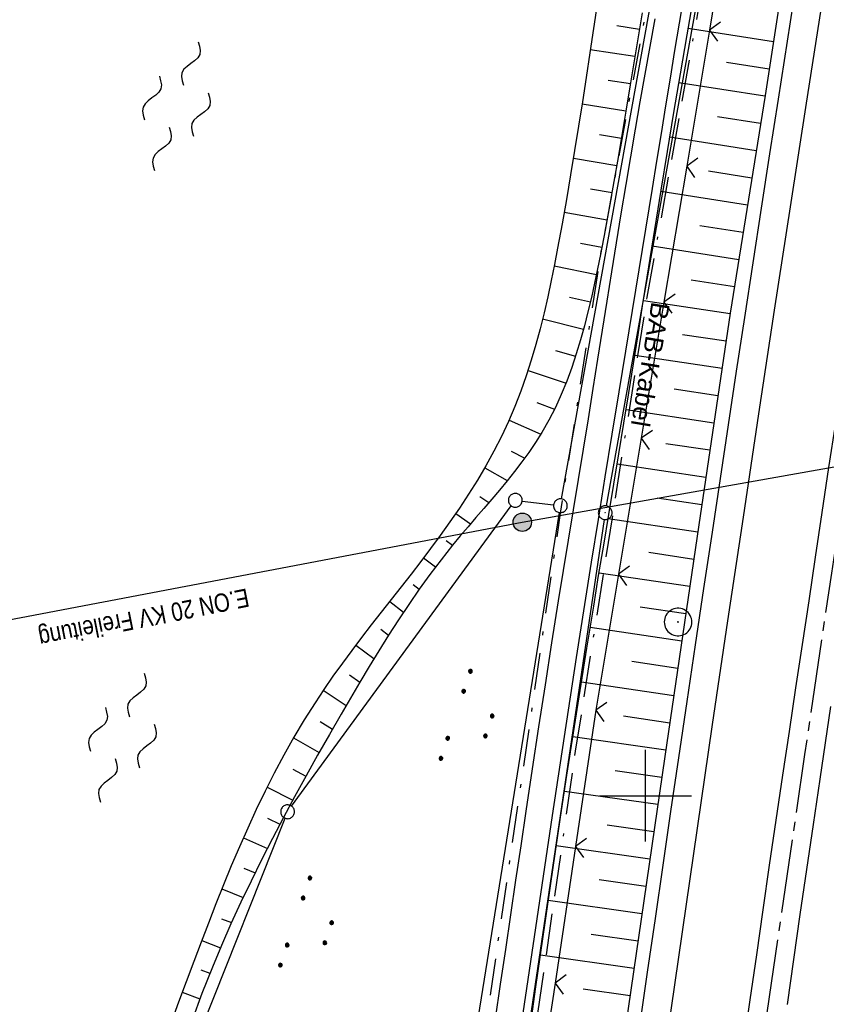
# Model space of a CAD drawing. Extents: x 510526 to 513920, y 467229 to 478797.
# Tile 291 of 467: x 511932 to 512020, y 474777 to 474884. Entities that reach past the tile are written whole.
import ezdxf
from ezdxf.enums import TextEntityAlignment as Align

# ---------------------------------------------------------------- set-up
doc = ezdxf.new("R2010")
doc.units = 0
doc.header["$LTSCALE"] = 10
doc.header["$MEASUREMENT"] = 0
for name, pattern in [('ACAD_ISO16W100', [73, 15, -6.5, 15, -6.5, 15, -7, 1, -7]), ('ACHSE', [5.5, 4, -0.5, 0.5, -0.5]), ('LT00', [0]), ('LT08', [0.42, 0.2, -0.1, 0.02, -0.1])]:
    doc.linetypes.add(name, pattern=pattern)
doc.layers.get('0').update_dxf_attribs({"linetype": 'LT00'})
for name, color, linetype in [('--WASSER_NUTZUNG', 180, 'Continuous'), ('-AX-020', 250, 'ACHSE'), ('BAB-KABEL', 220, 'ACAD_ISO16W100'), ('BAB-KABEL_TEXT', 221, 'Continuous'), ('DFK_AB_L', 21, 'LT00'), ('DFK_AB_P', 7, 'LT00'), ('DFK_GZPKT', 250, 'LT00'), ('DFK_KATASTER', 250, 'LT00'), ('DFK_NUTZUNG', 250, 'LT00'), ('STROM_FREILTG', 80, 'STROMFREILEITUNG'), ('STROM_TEXT', 80, 'Continuous'), ('STROM_UNTER', 80, 'LT08'), ('V90_AFBR_BAB', 250, 'LT00'), ('V90_BOESCH', 250, 'LT00'), ('V90_BOSCHUNG', 250, 'LT00'), ('V90_LD_MARK', 250, 'LT00'), ('V90_PKT_AU', 211, 'LT00'), ('V90_RASTER', 250, 'LT00'), ('V90_ZAUN', 40, 'LT00')]:
    doc.layers.add(name, color=color, linetype=linetype)
doc.styles.add('Beschrift', font='ARIAL.TTF')
doc.styles.add('Strom', font='txt.shx')
doc.styles.add('Versorgungsltg', font='ARIAL.TTF', dxfattribs={"width": 0.8, "height": 2})
doc.linetypes.add('STROMFREILEITUNG', pattern='A,12.7,-5.5,["xx",Strom,S=2.5,R=0,X=-2.6,Y=-0.85],-4.35', length=22.55)

# ---------------------------------------------------------------- blocks, each defined once
blk = doc.blocks.new('SYMB7010')
at = {"color": 0, "linetype": 'ByBlock'}
for points in [[(-0.031408, 0.499213), (-0.093728, 0.49134), (-0.15457, 0.475719), (-0.212975, 0.452595), (-0.268021, 0.422333), (-0.31884, 0.385411), (-0.36463, 0.342411), (-0.40467, 0.29401), (-0.438329, 0.240973), (-0.465074, 0.184136), (-0.484486, 0.124395), (-0.496256, 0.062692), (-0.5002, 0)], [(-0.5002, 0), (-0.496256, -0.062692), (-0.484486, -0.124395), (-0.465075, -0.184136), (-0.438329, -0.240973), (-0.404671, -0.29401), (-0.36463, -0.342411), (-0.31884, -0.385411), (-0.268021, -0.422333), (-0.212975, -0.452595), (-0.154571, -0.475719), (-0.093728, -0.49134), (-0.031408, -0.499213), (0.031408, -0.499213)], [(0.5002, 0), (0.496256, 0.062692), (0.484485, 0.124395), (0.465074, 0.184136), (0.438329, 0.240973), (0.40467, 0.29401), (0.36463, 0.342411), (0.31884, 0.385411), (0.268021, 0.422333), (0.212975, 0.452595), (0.15457, 0.475719), (0.093728, 0.49134), (0.031408, 0.499213), (-0.031408, 0.499213)], [(0.031408, -0.499213), (0.093728, -0.491341), (0.15457, -0.475719), (0.212975, -0.452595), (0.268021, -0.422333), (0.31884, -0.385411), (0.36463, -0.342411), (0.404671, -0.294011), (0.438329, -0.240974), (0.465075, -0.184136), (0.484486, -0.124395), (0.496256, -0.062692), (0.500201, 0)]]:
    blk.add_lwpolyline(points, dxfattribs=at)
blk = doc.blocks.new('SYMB0003')
at = {"color": 0, "linetype": 'ByBlock'}
for p, q in [((-0.015712, 0), (0.010166, 0.012015)), ((0, -0.021257), (-0.015712, 0)), ((0.010166, 0.012015), (0, -0.021257))]:
    blk.add_line(p, q, dxfattribs=at)
for points in [[(-0.031395, 0.499013), (-0.093691, 0.491144), (-0.154509, 0.475528), (-0.21289, 0.452414), (-0.267913, 0.422164), (-0.318712, 0.385257), (-0.364484, 0.342274), (-0.404509, 0.293893), (-0.438154, 0.240877), (-0.464888, 0.184062), (-0.484292, 0.124345), (-0.496058, 0.062667), (-0.5, 0)], [(0.5, 0), (0.496057, 0.062667), (0.484292, 0.124345), (0.464888, 0.184062), (0.438153, 0.240877), (0.404509, 0.293893), (0.364484, 0.342274), (0.318712, 0.385257), (0.267913, 0.422164), (0.21289, 0.452414), (0.154509, 0.475528), (0.093691, 0.491144), (0.031395, 0.499013), (-0.031395, 0.499013)], [(-0.5, 0), (-0.496058, -0.062667), (-0.484292, -0.124345), (-0.464888, -0.184062), (-0.438154, -0.240877), (-0.404509, -0.293893), (-0.364485, -0.342274), (-0.318712, -0.385257), (-0.267914, -0.422164), (-0.21289, -0.452414), (-0.154509, -0.475529), (-0.093691, -0.491144), (-0.031395, -0.499014), (0.031395, -0.499014)], [(0.031395, -0.499014), (0.093691, -0.491144), (0.154509, -0.475529), (0.21289, -0.452414), (0.267914, -0.422164), (0.318712, -0.385257), (0.364485, -0.342274), (0.404509, -0.293893), (0.438154, -0.240877), (0.464889, -0.184062), (0.484292, -0.124345), (0.496058, -0.062667), (0.5, 0)]]:
    blk.add_lwpolyline(points, dxfattribs=at)
blk = doc.blocks.new('SYMB7250')
at = {"color": 0, "linetype": 'ByBlock'}
for points in [[(-0.25, 0.28), (-0.208333, 0.308889), (-0.166667, 0.331111), (-0.125, 0.34), (-0.083333, 0.331111), (-0.041667, 0.308889), (0, 0.28)], [(0, 0.28), (0.041667, 0.251111), (0.083333, 0.228889), (0.125, 0.22), (0.166667, 0.228889), (0.208333, 0.251111), (0.25, 0.28)], [(-0.74, 0), (-0.698333, 0.028889), (-0.656667, 0.051111), (-0.615, 0.06), (-0.573333, 0.051111), (-0.531667, 0.028889), (-0.49, 0)], [(-0.49, 0), (-0.448333, -0.028889), (-0.406667, -0.051111), (-0.365, -0.06), (-0.323333, -0.051111), (-0.281667, -0.028889), (-0.24, 0)], [(0.24, 0), (0.281667, 0.028889), (0.323333, 0.051111), (0.365, 0.06), (0.406667, 0.051111), (0.448333, 0.028889), (0.49, 0)], [(0.49, 0), (0.531667, -0.028889), (0.573333, -0.051111), (0.615, -0.06), (0.656667, -0.051111), (0.698333, -0.028889), (0.74, 0)], [(-0.25, -0.28), (-0.208333, -0.251111), (-0.166667, -0.228889), (-0.125, -0.22), (-0.083333, -0.228889), (-0.041667, -0.251111), (0, -0.28)], [(0, -0.28), (0.041667, -0.308889), (0.083333, -0.331111), (0.125, -0.34), (0.166667, -0.331111), (0.208333, -0.308889), (0.25, -0.28)]]:
    blk.add_lwpolyline(points, dxfattribs=at)
blk = doc.blocks.new('SYMB0024')
at = {"color": 0, "linetype": 'ByBlock'}
for p, q in [((-0.5, 0.5), (0, 0)), ((0, 0), (0.5, 0.5))]:
    blk.add_line(p, q, dxfattribs=at)
blk = doc.blocks.new('SYMB7111')
at = {"color": 0, "linetype": 'ByBlock'}
for p, q in [((-0.13, 0.202919), (-0.13, 0.177081)), ((-0.125, 0.172895), (-0.125, 0.207105)), ((-0.12, 0.209164), (-0.12, 0.170836)), ((-0.115, 0.170204), (-0.115, 0.209796)), ((-0.11, 0.209164), (-0.11, 0.170836)), ((-0.105, 0.172895), (-0.105, 0.207105)), ((-0.1, 0.202919), (-0.1, 0.177081)), ((-0.095, 0.189874), (-0.095, 0.190146)), ((0.1, 0.202919), (0.1, 0.177081)), ((0.105, 0.172895), (0.105, 0.207105)), ((0.11, 0.209164), (0.11, 0.170836)), ((0.115, 0.170204), (0.115, 0.209796)), ((0.12, 0.209164), (0.12, 0.170836)), ((0.125, 0.172895), (0.125, 0.207105)), ((0.13, 0.202919), (0.13, 0.177081)), ((0.135, 0.189874), (0.135, 0.190146)), ((-0.515, -0.177081), (-0.515, -0.202919)), ((-0.51, -0.207105), (-0.51, -0.172895)), ((-0.505, -0.170836), (-0.505, -0.209164)), ((-0.5, -0.209796), (-0.5, -0.170204)), ((-0.495, -0.170836), (-0.495, -0.209164)), ((-0.49, -0.207105), (-0.49, -0.172895)), ((-0.485, -0.177081), (-0.485, -0.202919)), ((-0.48, -0.190126), (-0.48, -0.189854)), ((-0.285, -0.177081), (-0.285, -0.202919)), ((-0.28, -0.207105), (-0.28, -0.172895)), ((-0.275, -0.170836), (-0.275, -0.209164)), ((-0.27, -0.209796), (-0.27, -0.170204)), ((-0.265, -0.170836), (-0.265, -0.209164)), ((-0.26, -0.207105), (-0.26, -0.172895)), ((-0.255, -0.177081), (-0.255, -0.202919)), ((-0.25, -0.190126), (-0.25, -0.189854)), ((0.255, -0.177081), (0.255, -0.202919)), ((0.26, -0.207105), (0.26, -0.172895)), ((0.265, -0.170836), (0.265, -0.209164)), ((0.27, -0.209796), (0.27, -0.170204)), ((0.275, -0.170836), (0.275, -0.209164)), ((0.28, -0.207105), (0.28, -0.172895)), ((0.285, -0.177081), (0.285, -0.202919)), ((0.29, -0.190126), (0.29, -0.189854)), ((0.485, -0.177081), (0.485, -0.202919)), ((0.49, -0.207105), (0.49, -0.172895)), ((0.495, -0.170836), (0.495, -0.209164)), ((0.5, -0.209796), (0.5, -0.170204)), ((0.505, -0.170836), (0.505, -0.209164)), ((0.51, -0.207105), (0.51, -0.172895)), ((0.515, -0.177081), (0.515, -0.202919)), ((0.52, -0.190126), (0.52, -0.189854))]:
    blk.add_line(p, q, dxfattribs=at)
for points in [[(-0.095, 0.19), (-0.096981, 0.198678), (-0.10253, 0.205637), (-0.11055, 0.209499), (-0.11945, 0.209499), (-0.12747, 0.205637), (-0.133019, 0.198678), (-0.135, 0.19), (-0.133019, 0.181322), (-0.12747, 0.174363), (-0.11945, 0.170501), (-0.11055, 0.170501), (-0.10253, 0.174363), (-0.096981, 0.181322), (-0.095, 0.19)], [(0.135, 0.19), (0.133019, 0.198678), (0.12747, 0.205637), (0.11945, 0.209499), (0.11055, 0.209499), (0.10253, 0.205637), (0.096981, 0.198678), (0.095, 0.19), (0.096981, 0.181322), (0.10253, 0.174363), (0.11055, 0.170501), (0.11945, 0.170501), (0.12747, 0.174363), (0.133019, 0.181322), (0.135, 0.19)], [(-0.48, -0.19), (-0.481981, -0.181322), (-0.48753, -0.174363), (-0.49555, -0.170501), (-0.50445, -0.170501), (-0.51247, -0.174363), (-0.518019, -0.181322), (-0.52, -0.19), (-0.518019, -0.198678), (-0.51247, -0.205637), (-0.50445, -0.209499), (-0.49555, -0.209499), (-0.48753, -0.205637), (-0.481981, -0.198678), (-0.48, -0.19)], [(-0.25, -0.19), (-0.251981, -0.181322), (-0.25753, -0.174363), (-0.26555, -0.170501), (-0.27445, -0.170501), (-0.28247, -0.174363), (-0.288019, -0.181322), (-0.29, -0.19), (-0.288019, -0.198678), (-0.28247, -0.205637), (-0.27445, -0.209499), (-0.26555, -0.209499), (-0.25753, -0.205637), (-0.251981, -0.198678), (-0.25, -0.19)], [(0.29, -0.19), (0.288019, -0.181322), (0.28247, -0.174363), (0.27445, -0.170501), (0.26555, -0.170501), (0.25753, -0.174363), (0.251981, -0.181322), (0.25, -0.19), (0.251981, -0.198678), (0.25753, -0.205637), (0.26555, -0.209499), (0.27445, -0.209499), (0.28247, -0.205637), (0.288019, -0.198678), (0.29, -0.19)], [(0.52, -0.19), (0.518019, -0.181322), (0.51247, -0.174363), (0.50445, -0.170501), (0.49555, -0.170501), (0.48753, -0.174363), (0.481981, -0.181322), (0.48, -0.19), (0.481981, -0.198678), (0.48753, -0.205637), (0.49555, -0.209499), (0.50445, -0.209499), (0.51247, -0.205637), (0.518019, -0.198678), (0.52, -0.19)]]:
    blk.add_lwpolyline(points, dxfattribs=at)

msp = doc.modelspace()

# ---------------------------------------------------------------- hatches: boundary and pattern name
at = {"layer": 'STROM_TEXT'}
h = msp.add_hatch(color=256, dxfattribs=at)
edge = h.paths.add_edge_path()
edge.add_arc((511986.6, 474829.75), 1, 0, 360)

# ---------------------------------------------------------------- linework, layer by layer
at = {"layer": '-AX-020', "ltscale": 0.2, "flags": 128}
msp.add_lwpolyline([(513881.72, 478796.97), (513877.87, 478787.35), (513870.37, 478768.8), (513862.79, 478750.28), (513855.14, 478731.79), (513847.41, 478713.32), (513839.61, 478694.89), (513831.74, 478676.49), (513823.79, 478658.13), (513815.77, 478639.79), (513807.68, 478621.49), (513799.51, 478603.22), (513791.27, 478584.98), (513782.96, 478566.77), (513774.58, 478548.6), (513766.12, 478530.46), (513757.59, 478512.36), (513748.99, 478494.29), (513740.31, 478476.25), (513731.57, 478458.25), (513722.75, 478440.29), (513713.86, 478422.36), (513704.9, 478404.46), (513695.86, 478386.6), (513686.76, 478368.78), (513677.58, 478351), (513668.34, 478333.25), (513659.02, 478315.54), (513649.63, 478297.86), (513640.17, 478280.23), (513630.64, 478262.63), (513621.04, 478245.07), (513611.37, 478227.54), (513601.63, 478210.06), (513591.82, 478192.62), (513586.74, 478183.65), (513576.83, 478166.26), (513566.85, 478148.92), (513556.8, 478131.61), (513546.69, 478114.34), (513536.51, 478097.1), (513526.28, 478079.91), (513515.99, 478062.74), (513505.64, 478045.61), (513495.23, 478028.52), (513484.78, 478011.45), (513474.27, 477994.42), (513463.71, 477977.42), (513453.11, 477960.45), (513442.46, 477943.5), (513431.76, 477926.59), (513421.03, 477909.7), (513410.25, 477892.84), (513399.43, 477876), (513388.58, 477859.18), (513377.69, 477842.39), (513366.77, 477825.62), (513355.82, 477808.87), (513344.83, 477792.14), (513333.82, 477775.43), (513322.78, 477758.74), (513311.72, 477742.06), (513300.63, 477725.4), (513289.52, 477708.75), (513278.39, 477692.12), (513267.24, 477675.5), (513256.08, 477658.89), (513244.9, 477642.29), (513233.71, 477625.7), (513222.5, 477609.12), (513211.29, 477592.54), (513200.07, 477575.97), (513188.84, 477559.41), (513177.6, 477542.84), (513166.37, 477526.28), (513154.8, 477509.24), (513142.5, 477491.11), (513130.2, 477472.99), (513117.9, 477454.86), (513105.61, 477436.73), (513093.33, 477418.59), (513081.06, 477400.44), (513068.81, 477382.28), (513056.57, 477364.12), (513044.34, 477345.94), (513032.14, 477327.75), (513019.96, 477309.55), (513007.8, 477291.33), (512995.67, 477273.09), (512983.57, 477254.83), (512971.49, 477236.55), (512959.45, 477218.25), (512947.45, 477199.93), (512935.48, 477181.58), (512923.55, 477163.21), (512911.66, 477144.81), (512899.82, 477126.38), (512888.03, 477107.93), (512876.28, 477089.44), (512864.58, 477070.92), (512852.94, 477052.36), (512841.35, 477033.77), (512829.82, 477015.15), (512818.35, 476996.49), (512806.94, 476977.79), (512795.6, 476959.05), (512789.64, 476949.14), (512778.41, 476930.34), (512767.24, 476911.5), (512756.13, 476892.61), (512745.1, 476873.69), (512734.14, 476854.72), (512723.25, 476835.72), (512712.42, 476816.68), (512701.67, 476797.59), (512690.98, 476778.47), (512680.37, 476759.31), (512669.82, 476740.11), (512659.35, 476720.87), (512648.95, 476701.6), (512638.61, 476682.28), (512628.35, 476662.93), (512618.16, 476643.54), (512608.04, 476624.11), (512597.99, 476604.65), (512588.01, 476585.15), (512578.1, 476565.61), (512568.26, 476546.04), (512558.5, 476526.43), (512548.8, 476506.79), (512539.18, 476487.11), (512529.63, 476467.4), (512520.15, 476447.65), (512510.75, 476427.87), (512501.42, 476408.05), (512492.16, 476388.2), (512482.97, 476368.31), (512473.85, 476348.4), (512464.81, 476328.44), (512455.84, 476308.46), (512446.94, 476288.44), (512438.12, 476268.39), (512429.37, 476248.31), (512420.69, 476228.2), (512412.09, 476208.05), (512403.56, 476187.88), (512395.11, 476167.67), (512386.72, 476147.43), (512378.42, 476127.17), (512370.18, 476106.87), (512362.02, 476086.54), (512353.94, 476066.18), (512345.92, 476045.79), (512337.99, 476025.38), (512330.13, 476004.93), (512322.34, 475984.46), (512314.63, 475963.96), (512306.99, 475943.43), (512299.43, 475922.87), (512291.94, 475902.28), (512284.53, 475881.67), (512277.19, 475861.03), (512269.93, 475840.36), (512262.74, 475819.67), (512255.63, 475798.95), (512248.6, 475778.21), (512241.64, 475757.44), (512234.76, 475736.64), (512227.95, 475715.82), (512221.22, 475694.97), (512214.57, 475674.11), (512207.99, 475653.21), (512201.49, 475632.29), (512200.13, 475627.89), (512194.28, 475608.79), (512188.5, 475589.67), (512182.78, 475570.54), (512177.14, 475551.38), (512171.56, 475532.2), (512166.05, 475513.01), (512160.62, 475493.79), (512155.26, 475474.55), (512149.97, 475455.29), (512148.09, 475448.36), (512142.91, 475429.07), (512137.8, 475409.77), (512132.78, 475390.44), (512127.83, 475371.09), (512122.96, 475351.72), (512118.16, 475332.33), (512113.45, 475312.92), (512108.81, 475293.5), (512104.25, 475274.06), (512099.76, 475254.59), (512095.36, 475235.11), (512091.03, 475215.62), (512086.78, 475196.1), (512082.61, 475176.57), (512078.52, 475157.02), (512074.51, 475137.46), (512070.57, 475117.88), (512066.72, 475098.28), (512063.24, 475080.25), (512059.53, 475060.62), (512055.9, 475040.98), (512052.34, 475021.33), (512048.86, 475001.67), (512045.44, 474981.99), (512042.08, 474962.3), (512038.79, 474942.6), (512035.56, 474922.89), (512032.39, 474903.18), (512029.27, 474883.45), (512026.2, 474863.71), (512023.18, 474843.97), (512020.21, 474824.22), (512017.28, 474804.47), (512014.39, 474784.7), (512011.54, 474764.94), (512008.73, 474745.16), (512005.95, 474725.39), (512003.2, 474705.61), (512000.47, 474685.82), (511997.78, 474666.03), (511995.1, 474646.24), (511992.44, 474626.45), (511989.8, 474606.65), (511987.17, 474586.85), (511984.55, 474567.05), (511981.94, 474547.25), (511979.34, 474527.45), (511976.74, 474507.69), (511975.13, 474495.38), (511973.48, 474482.82), (511971.82, 474470.25), (511970.17, 474457.69), (511968.51, 474445.13), (511966.84, 474432.57), (511965.15, 474420.02), (511963.46, 474407.46), (511961.75, 474394.91), (511960.03, 474382.35), (511958.28, 474369.81), (511956.52, 474357.26), (511954.73, 474344.72), (511952.92, 474332.18), (511951.08, 474319.64), (511949.21, 474307.11), (511947.31, 474294.58), (511945.38, 474282.06), (511943.41, 474269.55), (511941.4, 474257.04), (511939.35, 474244.53), (511937.27, 474232.04), (511935.14, 474219.55), (511932.96, 474207.07), (511930.74, 474194.59), (511928.46, 474182.13), (511926.14, 474169.68), (511923.76, 474157.23), (511921.32, 474144.8), (511918.83, 474132.38), (511916.28, 474119.97), (511913.66, 474107.57), (511910.98, 474095.19), (511908.24, 474082.82), (511905.43, 474070.46), (511902.54, 474058.13), (511899.59, 474045.81), (511896.56, 474033.5), (511893.47, 474021.26), (511890.29, 474009), (511887.03, 473996.75), (511883.7, 473984.53), (511880.29, 473972.33), (511876.8, 473960.15), (511873.23, 473947.99), (511869.59, 473935.86), (511865.87, 473923.74), (511862.08, 473911.66), (511858.21, 473899.59), (511854.26, 473887.55), (511850.24, 473875.54), (511846.14, 473863.55), (511841.96, 473851.59), (511837.71, 473839.65), (511833.39, 473827.75), (511828.99, 473815.86), (511824.51, 473804.01), (511819.96, 473792.19), (511815.33, 473780.39), (511810.64, 473768.63), (511805.86, 473756.89), (511801.02, 473745.18), (511796.09, 473733.51), (511791.1, 473721.87), (511786.03, 473710.25), (511780.89, 473698.68), (511775.67, 473687.13), (511770.39, 473675.61), (511765.03, 473664.13), (511759.6, 473652.69), (511754.09, 473641.28), (511748.51, 473629.9), (511742.87, 473618.56), (511737.15, 473607.25), (511731.36, 473595.99), (511725.49, 473584.75), (511719.56, 473573.56), (511713.56, 473562.4), (511707.48, 473551.28), (511701.34, 473540.2), (511695.13, 473529.16), (511688.84, 473518.16), (511682.49, 473507.2), (511676.07, 473496.28), (511669.58, 473485.39), (511663.02, 473474.55), (511656.39, 473463.76), (511649.7, 473453), (511642.94, 473442.29), (511636.1, 473431.62), (511629.21, 473420.99), (511622.24, 473410.41), (511615.21, 473399.87), (511608.11, 473389.37), (511600.95, 473378.92), (511593.72, 473368.52), (511586.42, 473358.16), (511579.06, 473347.85), (511571.64, 473337.58), (511564.15, 473327.36), (511556.59, 473317.19), (511548.97, 473307.07), (511541.29, 473297), (511533.54, 473286.97), (511525.74, 473276.99), (511517.86, 473267.07), (511509.93, 473257.19), (511501.93, 473247.36), (511493.87, 473237.58), (511485.75, 473227.86), (511477.57, 473218.19), (511475.55, 473215.81), (511467.29, 473206.2), (511458.98, 473196.64), (511450.61, 473187.13), (511442.18, 473177.67), (511433.71, 473168.25), (511425.19, 473158.87), (511416.62, 473149.54), (511408.01, 473140.24), (511399.37, 473130.98), (511390.68, 473121.76), (511381.96, 473112.57), (511373.2, 473103.41), (511364.42, 473094.28), (511355.61, 473085.17), (511346.77, 473076.1), (511337.91, 473067.04), (511329.03, 473058), (511320.13, 473048.99), (511311.22, 473039.98), (511302.29, 473031), (511293.34, 473022.02), (511284.39, 473013.05), (511275.44, 473004.09), (511266.47, 472995.14), (511255.91, 472984.59), (511236.79, 472965.5), (511230.18, 472958.9), (511223.57, 472952.29), (511216.96, 472945.68), (511210.37, 472939.06), (511203.78, 472932.43), (511197.22, 472925.79), (511190.66, 472919.13), (511184.13, 472912.44), (511177.62, 472905.74), (511171.14, 472899.01), (511164.68, 472892.25), (511158.26, 472885.46), (511151.88, 472878.64), (511145.53, 472871.79), (511139.22, 472864.89), (511132.96, 472857.96), (511126.75, 472850.98), (511120.58, 472843.95), (511114.48, 472836.88), (511109.32, 472830.82), (511103.32, 472823.65), (511097.39, 472816.44), (511091.51, 472809.17), (511085.7, 472801.85), (511079.95, 472794.49), (511074.26, 472787.07), (511068.64, 472779.61), (511063.08, 472772.1), (511057.59, 472764.54), (511052.16, 472756.93), (511046.8, 472749.28), (511041.5, 472741.58), (511036.27, 472733.84), (511031.1, 472726.05), (511026.01, 472718.22), (511020.98, 472710.35), (511016.01, 472702.43), (511011.12, 472694.47), (511006.29, 472686.47), (511001.53, 472678.43), (510996.84, 472670.35), (510992.22, 472662.22), (510987.67, 472654.06), (510983.19, 472645.86), (510978.78, 472637.62), (510974.44, 472629.35), (510970.17, 472621.04), (510965.98, 472612.69), (510961.85, 472604.3), (510957.8, 472595.88), (510953.82, 472587.43), (510949.91, 472578.94), (510946.07, 472570.42), (510942.31, 472561.87), (510938.62, 472553.28), (510935.01, 472544.67), (510931.46, 472536.02), (510928, 472527.34), (510924.6, 472518.64), (510921.29, 472509.9), (510918.04, 472501.14), (510914.87, 472492.35), (510911.78, 472483.53), (510908.76, 472474.69), (510905.82, 472465.82), (510902.96, 472456.92), (510900.17, 472448), (510897.45, 472439.06), (510894.82, 472430.1), (510892.26, 472421.11), (510889.78, 472412.1), (510887.37, 472403.07), (510885.04, 472394.02), (510882.79, 472384.95), (510880.62, 472375.87), (510878.53, 472366.76), (510876.51, 472357.64), (510874.57, 472348.49), (510872.71, 472339.34), (510870.93, 472330.16), (510869.23, 472320.98), (510867.6, 472311.77), (510866.06, 472302.56), (510864.59, 472293.33), (510863.2, 472284.09), (510861.89, 472274.84), (510860.67, 472265.57), (510859.52, 472256.3), (510858.45, 472247.02), (510857.45, 472237.73), (510856.54, 472228.43), (510855.71, 472219.12), (510854.96, 472209.81), (510854.29, 472200.49), (510853.7, 472191.16), (510853.18, 472181.83), (510852.75, 472172.5), (510852.4, 472163.16), (510852.13, 472153.82), (510851.93, 472144.48), (510851.82, 472135.13), (510851.79, 472125.79), (510851.84, 472116.44), (510851.96, 472107.1), (510852.01, 472104.71), (510852.24, 472095.37), (510852.54, 472086.03), (510852.93, 472076.69), (510853.39, 472067.36), (510853.92, 472058.03), (510854.53, 472048.71), (510855.21, 472039.39), (510855.96, 472030.07), (510856.78, 472020.77), (510857.67, 472011.46), (510858.63, 472002.17), (510859.65, 471992.88), (510860.73, 471983.6), (510861.88, 471974.33), (510863.09, 471965.06), (510864.36, 471955.8), (510865.69, 471946.55), (510867.08, 471937.31), (510868.53, 471928.08), (510870.02, 471918.86), (510871.58, 471909.64), (510873.18, 471900.44), (510874.84, 471891.24), (510876.54, 471882.05), (510878.3, 471872.88), (510880.1, 471863.71), (510881.95, 471854.55), (510883.84, 471845.4), (510885.78, 471836.26), (510887.76, 471827.12), (510889.78, 471818), (510891.83, 471808.88), (510893.93, 471799.78), (510896.06, 471790.68), (510898.23, 471781.59), (510900.44, 471772.51), (510902.67, 471763.44), (510904.94, 471754.37), (510907.24, 471745.32), (510909.57, 471736.27), (510911.93, 471727.22), (510914.31, 471718.19), (510916.72, 471709.16), (510919.15, 471700.14), (510921.61, 471691.12), (510924.09, 471682.11), (510926.59, 471673.11), (510929.1, 471664.11), (510931.64, 471655.12), (510934.19, 471646.13), (510936.76, 471637.14), (510939.34, 471628.16), (510941.94, 471619.19), (510944.55, 471610.22), (510947.17, 471601.25), (510949.8, 471592.28), (510952.43, 471583.31), (510955.08, 471574.35), (510957.73, 471565.39), (510960.38, 471556.43), (510963.04, 471547.47), (510967.7, 471531.77), (510970.25, 471523.2), (510975.26, 471506.32), (510980.27, 471489.44), (510985.27, 471472.57), (510990.27, 471455.68), (510995.25, 471438.8), (511000.21, 471421.91), (511005.16, 471405.01), (511010.09, 471388.11), (511014.99, 471371.2), (511019.86, 471354.28), (511024.7, 471337.36), (511029.51, 471320.42), (511034.28, 471303.47), (511039.01, 471286.52), (511043.7, 471269.55), (511048.34, 471252.56), (511052.93, 471235.57), (511057.46, 471218.56), (511061.95, 471201.53), (511066.37, 471184.49), (511070.73, 471167.43), (511075.02, 471150.36), (511079.24, 471133.27), (511083.39, 471116.16), (511086.57, 471102.84), (511090.59, 471085.7), (511094.53, 471068.54), (511098.39, 471051.37), (511102.17, 471034.17), (511105.87, 471016.96), (511109.5, 470999.73), (511113.05, 470982.49), (511116.52, 470965.23), (511119.91, 470947.95), (511123.22, 470930.66), (511126.45, 470913.36), (511129.61, 470896.04), (511132.69, 470878.7), (511135.68, 470861.35), (511138.6, 470843.99), (511141.44, 470826.62), (511144.2, 470809.23), (511146.88, 470791.83), (511149.49, 470774.42), (511152.01, 470757), (511154.45, 470739.56), (511156.82, 470722.12), (511159.1, 470704.66), (511161.31, 470687.19), (511163.44, 470669.72), (511165.49, 470652.23), (511165.64, 470650.9), (511167.87, 470631.02), (511170.03, 470611.14), (511172.1, 470591.25), (511174.1, 470571.35), (511176.01, 470551.44), (511177.85, 470531.52), (511179.53, 470512.55), (511180.88, 470496.34), (511182.16, 470480.14), (511183.36, 470463.92), (511184.48, 470447.7), (511185.52, 470431.48), (511186.48, 470415.25), (511187.36, 470399.01), (511188.16, 470382.77), (511188.88, 470366.53), (511189.52, 470350.29), (511190.08, 470334.04), (511190.56, 470317.79), (511190.96, 470301.53), (511191.28, 470285.28), (511191.52, 470269.02), (511191.68, 470252.76), (511191.76, 470236.51), (511191.77, 470220.25), (511191.69, 470203.99), (511191.53, 470187.73), (511191.29, 470171.47), (511191.24, 470169.01), (511190.91, 470152.75), (511190.5, 470136.5), (511190.02, 470120.25), (511189.47, 470104), (511188.85, 470087.75), (511188.17, 470071.51), (511187.43, 470055.27), (511186.63, 470039.03), (511185.78, 470022.79), (511184.88, 470006.56), (511183.93, 469990.33), (511182.94, 469974.1), (511181.91, 469957.87), (511180.85, 469941.65), (511179.74, 469925.43), (511178.61, 469909.21), (511177.46, 469892.99), (511176.28, 469876.78), (511175.08, 469860.56), (511173.86, 469844.35), (511172.63, 469828.14), (511171.39, 469811.93), (511170.14, 469795.72), (511168.85, 469778.99), (511030.96, 467993.35), (511029.42, 467973.41), (511027.88, 467953.47), (511026.35, 467933.52), (511024.83, 467913.58), (511023.32, 467893.64), (511021.83, 467873.7), (511020.35, 467853.75), (511018.9, 467833.8), (511017.47, 467813.85), (511016.06, 467793.9), (511014.69, 467773.95), (511013.35, 467754), (511012.05, 467734.04), (511010.78, 467714.08), (511009.56, 467694.12), (511008.38, 467674.15), (511007.25, 467654.18), (511006.18, 467634.21), (511005.15, 467614.24), (511004.19, 467594.26), (511003.28, 467574.28), (511002.44, 467554.3), (511001.67, 467534.31), (511000.96, 467514.33), (511000.33, 467494.34), (510999.77, 467474.34), (510999.56, 467465.71), (510999.11, 467445.71), (510998.75, 467425.72), (510998.46, 467405.72), (510998.26, 467385.72), (510998.14, 467365.72), (510998.09, 467345.72), (510998.13, 467325.72), (510998.24, 467305.72), (510998.44, 467285.72), (510998.71, 467265.72), (510999.07, 467245.73), (510999.43, 467229.16)], dxfattribs=at)
at = {"layer": 'BAB-KABEL', "ltscale": 0.03, "flags": 128}
msp.add_lwpolyline([(513339.84, 477816.32), (513312.27, 477774.65), (513284.67, 477733), (513252.5, 477694.41), (513223.88, 477653.5), (513195.8, 477612.12), (513167.63, 477570.87), (513139.88, 477529.3), (513111.79, 477487.92), (513083.81, 477446.45), (513055.84, 477404.98), (513022.49, 477355.03), (513000.51, 477321.52), (512973.12, 477279.62), (512945.42, 477237.87), (512917.58, 477196.22), (512879.16, 477137.5), (512858.34, 477103.22), (512837.39, 477068.95), (512811.45, 477026.06), (512784.2, 476983.9), (512756.65, 476941.56), (512731.12, 476898.63), (512706.39, 476854.96), (512681.95, 476811.1), (512658.87, 476770.39), (512633.74, 476723.05), (512609.82, 476678.97), (512586.03, 476634.72), (512574.46, 476609.04), (512565.77, 476584.24), (512545.21, 476542.92), (512523.45, 476497.74), (512501.77, 476452.47), (512480.25, 476407.17), (512458.85, 476361.79), (512438.56, 476315.94), (512418.18, 476270.12), (512378.72, 476177.83), (512359.89, 476131.36), (512341.35, 476084.78), (512322.58, 476038.31), (512304.82, 475991.34), (512287.68, 475944.24), (512270.28, 475897.17), (512254.12, 475849.7), (512237.77, 475802.28), (512221.53, 475754.82), (512205.86, 475707.19), (512190.78, 475659.38), (512175.78, 475611.52), (512161.52, 475563.42), (512145.69, 475515.8), (512137.73, 475496.07), (512130.63, 475467.92), (512119.03, 475418.91), (512105.58, 475370.55), (512100.73, 475351.1), (512084.18, 475320.51), (512082.62, 475318.67), (512071.99, 475296.24), (512062.06, 475264.37), (512059.32, 475232.9), (512061.87, 475193.18), (512054.82, 475143.1), (512045.69, 475099.99), (512036.29, 475050.9), (512027.27, 475001.72), (512018.22, 474952.55), (512008.9, 474903.42), (512000.14, 474854.23), (511992.36, 474804.85), (511985.27, 474755.37), (511977.39, 474700.85), (511969.41, 474646.42), (511966.53, 474615.2), (511972.8, 474604.79), (511970.05, 474596.16), (511959.57, 474586.37), (511941.91, 474517.48), (511936.85, 474477.77), (511926.66, 474399.73), (511919.97, 474355.38), (511910.09, 474296.61), (511899.45, 474238.13), (511883.78, 474152.68), (511870.29, 474094), (511857.13, 474053.88), (511852.78, 474012.45), (511853.17, 473966.86), (511852.49, 473957.15), (511851.31, 473949.66), (511841.69, 473942.06), (511825.82, 473895.23), (511826.65, 473894.12), (511810.9, 473851.95), (511793.57, 473805.03), (511775.28, 473758.36), (511755.12, 473712.47), (511734.05, 473667.01), (511712.23, 473621.97), (511689.5, 473577.27), (511665.16, 473533.5), (511639.85, 473490.24), (511612.91, 473448.14), (511601.59, 473431.81), (511558.05, 473366.07), (511514.89, 473306.01), (511484.06, 473267.45), (511450.63, 473224.7), (511393.07, 473164.53), (511363.02, 473132.87), (511308.52, 473076.45), (511275.57, 473040.36), (511243.01, 473009.33), (511235.22, 472986.05), (511231.03, 472981.06), (511075.99, 472813.11), (511070.24, 472807.3), (511057.8, 472797.51), (511038.03, 472769.96), (511010.69, 472730.53), (510983.88, 472687.19), (510959.58, 472643.76), (510934.3, 472604.33), (510904.8, 472574.33), (510913.91, 472558.29), (510911.7, 472550.67), (510911.23, 472549.24), (510895.97, 472514.71), (510882.66, 472477.92), (510872.4, 472460.75), (510857.5, 472432.35), (510836.1, 472381.12), (510836.28, 472368.89), (510832.94, 472355.97), (510830.18, 472332.03), (510848.22, 472325.54), (510838.51, 472271.42), (510831.97, 472215.43), (510830.7, 472169.39), (510828.83, 472118.66), (510829.08, 472067.62), (510833.95, 472011.74), (510842.44, 471951.44), (510849.98, 471906.34), (510856.18, 471866.27), (510867.23, 471812.82), (510879.85, 471762.88), (510891.51, 471713.81), (510903.79, 471665.07), (510916.06, 471616.28), (510929.64, 471568.08), (510950.96, 471501.37), (510971.61, 471429.82), (510974.35, 471422.76), (510989.55, 471366.87), (511004.5, 471314.2), (511016.36, 471270.84), (511026.28, 471232.42), (511039.24, 471184.15), (511056.6, 471116.88), (511065.91, 471078.27), (511077.6, 471030.01), (511089.22, 470981.62), (511098.91, 470932.89), (511107.16, 470884.03), (511116.15, 470835.04), (511125.08, 470786.06), (511133.15, 470736.97), (511137.3, 470706.32), (511129.89, 470689.71), (511129.54, 470684.61), (511132.44, 470671.58), (511143.11, 470670.95), (511145.78, 470638.26), (511151.08, 470588.89), (511155.98, 470539.42), (511159.51, 470489.78), (511162.63, 470440.14), (511165.94, 470390.62), (511167.84, 470340.94), (511167.81, 470291.24), (511167.77, 470272.42), (511169.19, 470243.96), (511168.97, 470223.34), (511163.73, 470203.87), (511151.46, 470170.12), (511152.4, 470145.76), (511161.63, 470107.32), (511162.26, 470078.65), (511157.08, 470021.39), (511153.97, 469975.78), (511150.23, 469924.11), (511146.61, 469878.37), (511141.04, 469826.73), (511133.85, 469745.04), (511131.82, 469700.02), (511128.93, 469655.17), (511125.19, 469595.29), (511130.66, 469554.69), (511130.4, 469544.67), (511121.69, 469477.4)], dxfattribs=at)
at = {"layer": 'DFK_AB_L'}
for p, q in [((511995.74, 474831.52), (512028.07, 475011.78)), ((511995.5, 474830.04), (511968.62, 474649.28))]:
    msp.add_line(p, q, dxfattribs=at)
at = {"layer": 'DFK_KATASTER'}
for p, q in [((511990.87, 474832.28), (512023.23, 475012.6)), ((511986.58, 474832.04), (511990, 474831.63)), ((511961.53, 474798.86), (511985.4, 474831.52)), ((511990.62, 474830.8), (511961.61, 474650.29)), ((511946.59, 474761.77), (511960.81, 474797.55))]:
    msp.add_line(p, q, dxfattribs=at)
at = {"layer": 'STROM_FREILTG', "ltscale": 0.1}
msp.add_lwpolyline([(511858.99, 474805.46), (511986.6, 474829.75), (512072.17, 474844.96), (512129.93, 474856.3), (512162.86, 474877), (512165.6, 474878.77)], dxfattribs=at)
at = {"layer": 'STROM_TEXT'}
msp.add_circle((511986.6, 474829.75), 1, dxfattribs=at)
at = {"layer": 'STROM_UNTER', "ltscale": 2, "flags": 128}
msp.add_lwpolyline([(512106.83, 475395.45), (512100.58, 475370.65), (512096.59, 475359.47), (512083.84, 475334.33), (512065.07, 475297.36), (512056.81, 475270.55), (512053.26, 475243.94), (512053.98, 475218.37), (512054.85, 475186.75), (512052.45, 475168.78), (512050.17, 475152.95), (512034.95, 475075.22), (512023.85, 475014.47), (512009.04, 474933.58), (511995.08, 474858.82), (511990.72, 474830.75), (511982.93, 474777.15), (511977.71, 474741.75), (511964.51, 474649.99), (511961.19, 474618.19), (511958.97, 474609.71), (511956.3, 474599.66), (511945.52, 474601.67), (511868.65, 474617.78), (511864.09, 474615.85), (511856.83, 474617.22), (511855.03, 474620.31), (511851.48, 474623.06), (511837.52, 474630.75), (511826.16, 474638.94)], dxfattribs=at)
at = {"layer": 'V90_AFBR_BAB'}
for points in [[(512028.32, 474890.32), (512027.07, 474882.37), (512025.82, 474874.41), (512024.88, 474868.39), (512023.94, 474862.37), (512023.02, 474856.34), (512022.1, 474850.32), (512021.36, 474845.45), (512020.63, 474840.57), (512019.9, 474835.7), (512019.17, 474830.82), (512018.44, 474825.95), (512017.73, 474821.21), (512017.02, 474816.46), (512016.3, 474811.72), (512015.59, 474806.97), (512014.89, 474802.23), (512014.16, 474797.34), (512013.45, 474792.46), (512012.74, 474787.58), (512012.04, 474782.7), (512011.33, 474777.81), (512010.47, 474771.77)], [(511999.56, 474776.23), (512000.22, 474780.82), (512001.07, 474786.64), (512001.91, 474792.46), (512002.76, 474798.29), (512003.61, 474804.11), (512004.52, 474810.25), (512005.43, 474816.4), (512006.34, 474822.54), (512007.26, 474828.68), (512008.13, 474834.52), (512009.01, 474840.35), (512009.89, 474846.19), (512010.78, 474852.02), (512011.68, 474857.96), (512012.6, 474863.9), (512013.51, 474869.83), (512014.44, 474875.77), (512015.42, 474882.09), (512016.41, 474888.41)], [(511986.56, 474775.36), (511987.38, 474780.98), (511988.2, 474786.6), (511989.04, 474792.22), (511989.88, 474797.84), (511990.74, 474803.58), (511991.62, 474809.31), (511992.5, 474815.05), (511993.4, 474820.78), (511994.13, 474825.41), (511994.87, 474830.04), (511995.62, 474834.68), (511996.37, 474839.31), (511997.13, 474843.94), (511997.86, 474848.36), (511998.58, 474852.78), (511999.31, 474857.2), (512000.03, 474861.62), (512000.75, 474866.04), (512001.24, 474869.04), (512001.72, 474872.05), (512002.21, 474875.05), (512002.7, 474878.05), (512003.19, 474881.05), (512003.69, 474884.04), (512004.2, 474887.04)], [(512001, 474884.5), (512000.46, 474881.49), (511999.92, 474878.49), (511999.39, 474875.49), (511998.86, 474872.49), (511998.35, 474869.48), (511997.84, 474866.48), (511997.31, 474863.31), (511996.8, 474860.15), (511996.29, 474856.98), (511995.79, 474853.81), (511995.29, 474850.65), (511994.79, 474847.48), (511994.28, 474844.31), (511993.75, 474841.01), (511993.21, 474837.71), (511992.67, 474834.41), (511992.12, 474831.11), (511991.58, 474827.81), (511991.04, 474824.51), (511990.51, 474821.21), (511989.78, 474816.64), (511989.07, 474812.06), (511988.36, 474807.49), (511987.67, 474802.91), (511986.99, 474798.33), (511986.43, 474794.56), (511985.87, 474790.8), (511985.32, 474787.03), (511984.77, 474783.26), (511984.21, 474779.49), (511983.65, 474775.72)], [(512015.41, 474777.29), (512016.11, 474782.18), (512016.82, 474787.08), (512017.53, 474791.98), (512018.24, 474796.88), (512018.96, 474801.78), (512019.55, 474805.75), (512020.14, 474809.72)]]:
    msp.add_lwpolyline(points, dxfattribs=at)
at = {"layer": 'V90_BOESCH'}
for points in [[(512016.84, 474901.17), (512012.99, 474876.18), (512009.2, 474852.48), (512005.79, 474829.47), (512002.1, 474804.27), (511994.71, 474753.42), (511991.48, 474730.55), (511988.2, 474707.15), (511984.95, 474682.96), (511981.66, 474659.77), (511978.25, 474634.28), (511974.91, 474615.73), (511974.84, 474615.44), (511974.75, 474615.15), (511974.66, 474614.87), (511974.61, 474614.59), (511974.63, 474614.32), (511974.71, 474614.08), (511974.85, 474613.86), (511975.04, 474613.64), (511975.24, 474613.43)], [(511987.51, 474775.23), (511988.04, 474778.97), (511988.58, 474782.7), (511989.11, 474786.44), (511989.65, 474790.18), (511990.2, 474793.92), (511990.75, 474797.65), (511991.45, 474802.25), (511992.16, 474806.85), (511992.88, 474811.44), (511993.61, 474816.04), (511994.36, 474820.63), (511994.9, 474823.94), (511995.45, 474827.26), (511996, 474830.57), (511996.55, 474833.89), (511997.1, 474837.2), (511997.64, 474840.52), (511998.18, 474843.83), (511998.68, 474846.98), (511999.18, 474850.13), (511999.68, 474853.27), (512000.18, 474856.42), (512000.68, 474859.57), (512001.18, 474862.71), (512001.68, 474865.86), (512002.37, 474870.08), (512003.07, 474874.31), (512003.78, 474878.53), (512004.51, 474882.75), (512005.25, 474886.96)], [(511994.73, 474886.1), (511994.33, 474883.45), (511993.93, 474880.8), (511993.53, 474878.14), (511993.13, 474875.49), (511992.71, 474872.83), (511992.29, 474870.18), (511991.85, 474867.52), (511991.4, 474864.86), (511990.92, 474862.21), (511990.43, 474859.55), (511990.09, 474857.79), (511989.73, 474856.03), (511989.36, 474854.28), (511988.96, 474852.53), (511988.53, 474850.8), (511988.07, 474849.07), (511987.57, 474847.36), (511987.02, 474845.67), (511986.44, 474843.99), (511985.8, 474842.34), (511985.1, 474840.7), (511984.34, 474839.07), (511983.51, 474837.47), (511982.64, 474835.89), (511981.72, 474834.33), (511980.76, 474832.79), (511979.76, 474831.27), (511978.73, 474829.78), (511977.67, 474828.3), (511976.63, 474826.88), (511975.57, 474825.48), (511974.51, 474824.09), (511973.43, 474822.71), (511972.35, 474821.33), (511971.27, 474819.95), (511970.19, 474818.57), (511969.13, 474817.19), (511968.07, 474815.8), (511967.04, 474814.4), (511966.02, 474812.99), (511965.03, 474811.56), (511964.07, 474810.11), (511962.89, 474808.25), (511961.76, 474806.35), (511960.68, 474804.42), (511959.64, 474802.46), (511958.64, 474800.48), (511957.68, 474798.48), (511956.75, 474796.46), (511955.85, 474794.42), (511954.97, 474792.36), (511954.12, 474790.3), (511953.29, 474788.22), (511952.48, 474786.14), (511951.68, 474784.05), (511950.89, 474781.96), (511950.06, 474779.75), (511949.24, 474777.55), (511948.44, 474775.34)], [(511999.63, 474885.15), (511999.19, 474882.54), (511998.76, 474879.93), (511998.33, 474877.31), (511997.9, 474874.69), (511997.46, 474872.06), (511997.02, 474869.44), (511996.56, 474866.8), (511996.09, 474864.16), (511995.6, 474861.52), (511995.09, 474858.87), (511994.78, 474857.31), (511994.45, 474855.74), (511994.11, 474854.19), (511993.74, 474852.64), (511993.35, 474851.1), (511992.93, 474849.57), (511992.47, 474848.06), (511991.98, 474846.57), (511991.43, 474845.1), (511990.84, 474843.65), (511990.2, 474842.24), (511989.5, 474840.86), (511988.73, 474839.51), (511988.05, 474838.42), (511987.32, 474837.35), (511986.56, 474836.3), (511985.77, 474835.27), (511984.96, 474834.26), (511984.12, 474833.25), (511983.28, 474832.25), (511982.42, 474831.25), (511981.56, 474830.26), (511980.7, 474829.26), (511979.85, 474828.26), (511979.02, 474827.25), (511977.77, 474825.67), (511976.56, 474824.07), (511975.39, 474822.45), (511974.25, 474820.81), (511973.14, 474819.14), (511972.06, 474817.46), (511971, 474815.77), (511969.96, 474814.06), (511968.93, 474812.34), (511967.92, 474810.61), (511966.91, 474808.88), (511965.63, 474806.64), (511964.35, 474804.4), (511963.09, 474802.15), (511961.85, 474799.88), (511960.63, 474797.61), (511959.43, 474795.33), (511958.26, 474793.03), (511957.12, 474790.72), (511956.01, 474788.4), (511954.93, 474786.06), (511953.9, 474783.7), (511952.91, 474781.33), (511951.78, 474778.47), (511950.71, 474775.58)]]:
    msp.add_lwpolyline(points, dxfattribs=at)
at = {"layer": 'V90_BOSCHUNG'}
for p, q in [((511996.88, 474883.77), (511999.33, 474883.4)), ((512013.89, 474882.01), (512004.63, 474883.46)), ((511993.99, 474881.17), (511998.84, 474880.43)), ((512013.43, 474879.04), (512008.78, 474879.77)), ((511995.95, 474877.84), (511998.36, 474877.47)), ((512012.98, 474876.08), (512003.61, 474877.55)), ((511993.09, 474875.25), (511997.87, 474874.5)), ((512012.5, 474873.11), (512007.81, 474873.85)), ((511995, 474871.92), (511997.37, 474871.54)), ((512012.03, 474870.15), (512002.62, 474871.63)), ((511992.15, 474869.34), (511996.87, 474868.57)), ((512011.55, 474867.19), (512006.85, 474867.93)), ((511994.01, 474866), (511996.35, 474865.6)), ((512011.08, 474864.23), (512001.66, 474865.71)), ((511991.15, 474863.46), (511995.81, 474862.63)), ((512010.6, 474861.26), (512005.89, 474862)), ((511992.93, 474860.1), (511995.24, 474859.66)), ((512010.13, 474858.3), (512000.71, 474859.78)), ((511990.06, 474857.62), (511994.65, 474856.69)), ((512009.66, 474855.35), (512004.95, 474856.08)), ((511991.73, 474854.22), (511994, 474853.72)), ((512009.19, 474852.4), (511999.77, 474853.83)), ((511988.79, 474851.86), (511993.26, 474850.75)), ((512008.75, 474849.45), (512004.02, 474850.15)), ((511990.22, 474848.41), (511992.39, 474847.8)), ((512008.31, 474846.48), (511998.83, 474847.89)), ((511987.22, 474846.25), (511991.35, 474844.88)), ((512007.87, 474843.51), (512003.11, 474844.22)), ((511988.18, 474842.78), (511990.1, 474842.04)), ((512007.43, 474840.54), (511997.88, 474841.97)), ((511985.16, 474840.84), (511988.61, 474839.31)), ((511985.39, 474837.48), (511986.87, 474836.72)), ((512006.99, 474837.58), (512002.19, 474838.29)), ((511982.52, 474835.67), (511984.97, 474834.27)), ((512006.55, 474834.61), (511996.91, 474836.05)), ((511981.99, 474832.53), (511982.98, 474831.9)), ((512006.11, 474831.64), (512001.26, 474832.36)), ((511979.37, 474830.7), (511980.98, 474829.59)), ((512005.67, 474828.67), (511995.93, 474830.13)), ((511978.34, 474827.77), (511979.03, 474827.26)), ((511975.87, 474825.88), (511977.17, 474824.89)), ((512005.24, 474825.7), (512000.34, 474826.44)), ((512004.8, 474822.74), (511994.95, 474824.21)), ((511974.72, 474822.98), (511975.4, 474822.46)), ((511972.2, 474821.14), (511973.69, 474819.98)), ((512004.37, 474819.77), (511999.41, 474820.51)), ((511971.21, 474818.12), (511972.06, 474817.46)), ((512003.93, 474816.8), (511993.98, 474818.28)), ((511968.51, 474816.38), (511970.48, 474814.92)), ((512003.5, 474813.83), (511998.5, 474814.58)), ((511967.83, 474813.16), (511968.94, 474812.36)), ((512003.06, 474810.86), (511993.02, 474812.36)), ((511964.97, 474811.47), (511967.44, 474809.8)), ((512002.63, 474807.89), (511997.59, 474808.65)), ((511964.64, 474808.08), (511965.97, 474807.25)), ((511961.73, 474806.29), (511964.52, 474804.69)), ((512002.2, 474804.94), (511992.09, 474806.42)), ((511961.66, 474802.87), (511963.08, 474802.13)), ((512001.77, 474801.98), (511996.7, 474802.71)), ((511958.86, 474800.92), (511961.66, 474799.53)), ((512001.34, 474799.03), (511991.17, 474800.47)), ((511958.9, 474797.55), (511960.26, 474796.91)), ((512000.91, 474796.06), (511995.82, 474796.78)), ((511956.29, 474795.42), (511958.89, 474794.27)), ((512000.47, 474793.09), (511990.29, 474794.53)), ((511956.32, 474792.12), (511957.55, 474791.61)), ((512000.04, 474790.12), (511994.95, 474790.84)), ((511953.94, 474789.85), (511956.25, 474788.92)), ((511999.61, 474787.15), (511989.42, 474788.59)), ((511953.92, 474786.62), (511955, 474786.2)), ((511999.18, 474784.18), (511994.09, 474784.9)), ((511951.75, 474784.24), (511953.8, 474783.46)), ((511998.75, 474781.21), (511988.57, 474782.65)), ((511951.67, 474781.06), (511952.65, 474780.69)), ((511949.64, 474778.61), (511951.56, 474777.9)), ((511998.32, 474778.24), (511993.23, 474778.96))]:
    msp.add_line(p, q, dxfattribs=at)
at = {"layer": 'V90_LD_MARK'}
msp.add_lwpolyline([(511979.18, 474605.77), (511979.74, 474610.01), (511982.32, 474629.26), (511984.92, 474648.51), (511987.53, 474667.77), (511990.17, 474687.01), (511992.83, 474706.26), (511994.4, 474717.54), (511995.98, 474728.82), (511997.56, 474740.1), (511999.16, 474751.38), (512000.76, 474762.65), (512002.38, 474773.93), (512004, 474785.2), (512005.64, 474796.47), (512007.29, 474807.74), (512008.95, 474819.01), (512010.63, 474830.28), (512012.32, 474841.54), (512014.03, 474852.8), (512015.75, 474864.06), (512017.49, 474875.32), (512019.41, 474887.65)], dxfattribs=at)
at = {"layer": 'V90_RASTER'}
for p, q in [((512000, 474795), (512000, 474805)), ((511995, 474800), (512005, 474800))]:
    msp.add_line(p, q, dxfattribs=at)
at = {"layer": 'V90_ZAUN'}
for p, q in [((512009.42, 474898.06), (512006.94, 474883.27)), ((512006.94, 474883.27), (512004.47, 474868.47)), ((512004.47, 474868.47), (512002, 474853.68)), ((512002, 474853.68), (511999.53, 474838.88)), ((511999.53, 474838.88), (511997.06, 474824.09)), ((511997.06, 474824.09), (511994.59, 474809.29)), ((511992.37, 474794.46), (511990.16, 474779.62)), ((511990.16, 474779.62), (511987.96, 474764.78))]:
    msp.add_line(p, q, dxfattribs=at)
msp.add_lwpolyline([(511994.59, 474809.29), (511994.47, 474808.59), (511992.37, 474794.46)], dxfattribs=at)

# ---------------------------------------------------------------- block references
at = {"layer": '--WASSER_NUTZUNG', "yscale": 10.00000000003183, "zscale": 10, "rotation": 251.2882999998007}
for p, xscale in [((511949, 474875), 9.999999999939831), ((511943.13, 474806.31), 9.99999999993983)]:
    msp.add_blockref('SYMB7250', p, dxfattribs=dict(at, xscale=xscale))
at = {"layer": 'DFK_AB_P', "xscale": 1.499999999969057, "yscale": 1.5, "zscale": 1.5, "rotation": 251.2881100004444}
msp.add_blockref('SYMB0003', (511995.61, 474830.78), dxfattribs=at)
at = {"layer": 'DFK_GZPKT', "xscale": 1.499999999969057, "yscale": 1.5, "zscale": 1.5, "rotation": 251.2881100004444}
for p in [(511985.84, 474832.13), (511990.74, 474831.54), (511961.09, 474798.25)]:
    msp.add_blockref('SYMB7010', p, dxfattribs=at)
at = {"layer": 'DFK_NUTZUNG', "xscale": 10, "yscale": 10, "zscale": 10, "rotation": 251.28826}
for p in [(511981.16, 474808.19), (511963.71, 474785.7)]:
    msp.add_blockref('SYMB7111', p, dxfattribs=at)
at = {"layer": 'V90_PKT_AU', "xscale": 3.000000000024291, "yscale": 3.000000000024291, "zscale": 3, "rotation": 259.0065042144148}
msp.add_blockref('SYMB0003', (512003.53, 474818.89), dxfattribs=at)
at = {"layer": 'V90_ZAUN', "yscale": 2.099999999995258, "zscale": 2.1}
for p, xscale, rotation in [((512006.94, 474883.27), 2.099999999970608, 260.5174342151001), ((512004.47, 474868.47), 2.099999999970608, 260.5174342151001), ((512002, 474853.68), 2.099999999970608, 260.5174342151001), ((511999.53, 474838.88), 2.099999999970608, 260.5174342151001), ((511997.06, 474824.09), 2.099999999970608, 260.5174342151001), ((511994.59, 474809.29), 2.099999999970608, 260.5174342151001), ((511992.37, 474794.46), 2.100000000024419, 261.5426942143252), ((511990.16, 474779.62), 2.100000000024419, 261.5426942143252)]:
    msp.add_blockref('SYMB0024', p, dxfattribs=dict(at, xscale=xscale, rotation=rotation))

# ---------------------------------------------------------------- texts
at = {"layer": 'BAB-KABEL_TEXT', "style": 'Beschrift'}
msp.add_text('BAB-Kabel', height=2, rotation=260.4448, dxfattribs=at).set_placement((511999.53, 474847.07), align=Align.CENTER)
at = {"layer": 'STROM_TEXT', "style": 'Versorgungsltg', "width": 0.8}
msp.add_text('E.ON 20 KV Freileitung', height=2, rotation=191.29, dxfattribs=at).set_placement((511945.27, 474820.29), align=Align.CENTER)

doc.saveas('drawing.dxf')
